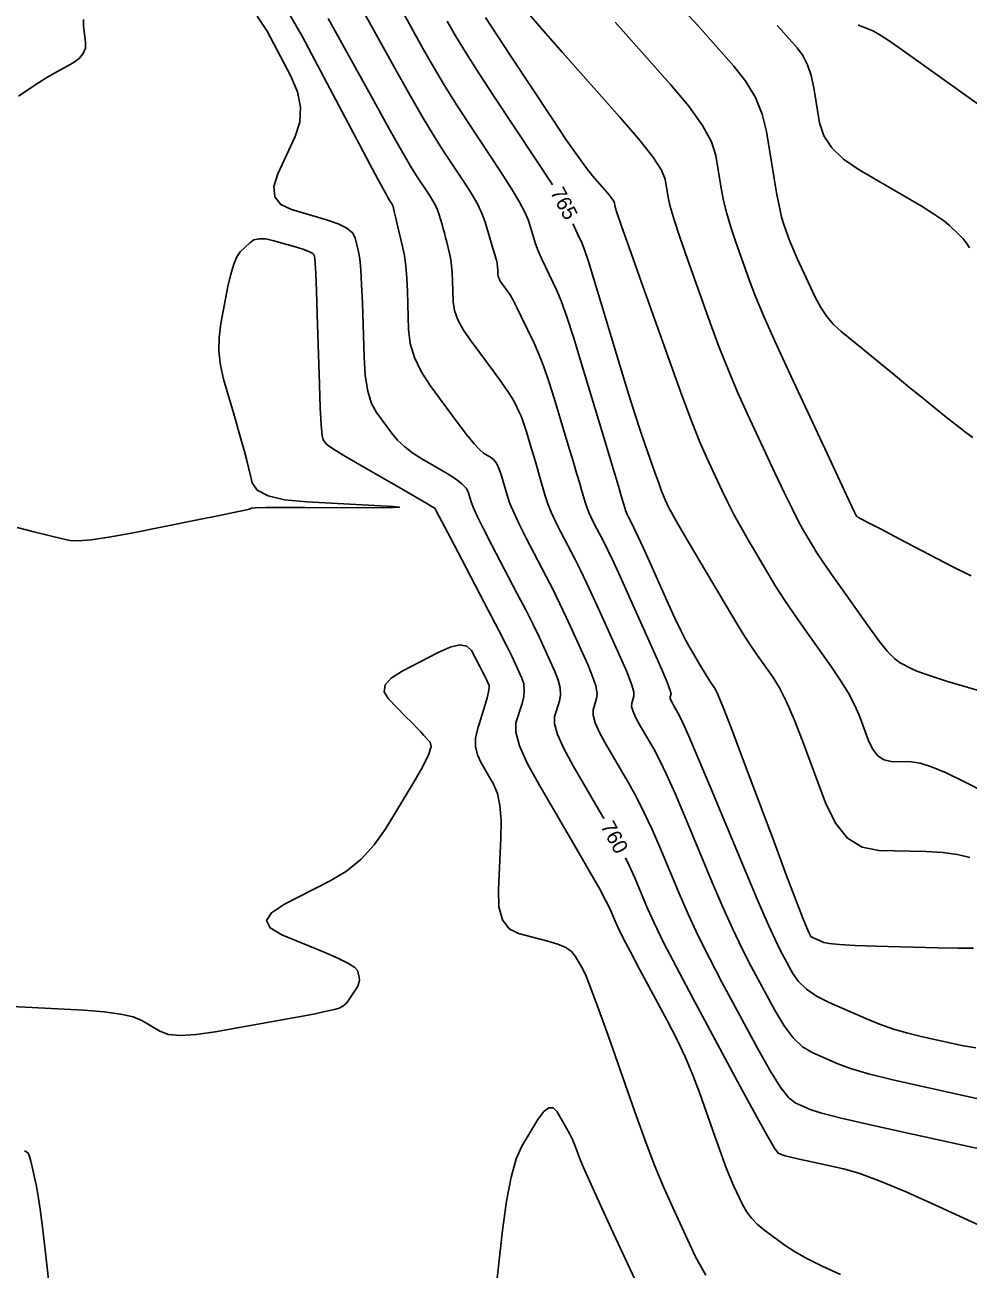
# Model space of a CAD drawing. Extents: x 2082232 to 2083549, y 592624 to 593832.
# Drawn here: x 2083114.9 to 2083159.4, y 592654.8 to 592713.5 of the extents above; entities that cross this region are included whole.
import ezdxf

# ---------------------------------------------------------------- set-up
doc = ezdxf.new("R2010")
doc.units = 0
doc.layers.add('DT_X_Contour_Major', color=7, linetype='Continuous')
doc.layers.add('DT_X_Contour_Minor', color=7, linetype='Continuous')

msp = doc.modelspace()

# ---------------------------------------------------------------- linework, layer by layer
at = {"layer": 'DT_X_Contour_Major'}
for points in [[(2083114.605, 592710.166), (2083115.101, 592710.501), (2083115.55, 592710.794), (2083115.951, 592711.044), (2083116.305, 592711.252), (2083117.188, 592711.75), (2083117.473, 592711.95), (2083117.665, 592712.176), (2083117.765, 592712.429), (2083117.773, 592712.709), (2083117.67, 592713.489), (2083117.675, 592713.787)], [(2083125.869, 592713.948), (2083126.34, 592713.235), (2083127.442, 592711.148), (2083127.766, 592710.381), (2083127.91, 592709.644), (2083127.876, 592708.939), (2083127.661, 592708.264), (2083126.851, 592706.506), (2083126.663, 592705.907), (2083126.706, 592705.427), (2083126.98, 592705.067), (2083127.485, 592704.826), (2083129.139, 592704.343), (2083129.689, 592704.154), (2083130.099, 592703.948), (2083130.369, 592703.726), (2083130.498, 592703.488), (2083130.655, 592702.829), (2083130.71, 592702.493), (2083130.758, 592701.98), (2083130.799, 592701.289), (2083130.833, 592700.421), (2083130.913, 592697.87), (2083130.972, 592696.988), (2083131.09, 592696.256), (2083131.267, 592695.673), (2083131.502, 592695.241), (2083132.209, 592694.288), (2083132.496, 592693.943), (2083132.83, 592693.622), (2083133.21, 592693.326), (2083133.635, 592693.055), (2083134.83, 592692.363), (2083135.229, 592692.115), (2083135.527, 592691.888), (2083135.727, 592691.682), (2083135.827, 592691.499), (2083135.96, 592691.038), (2083136.059, 592690.78), (2083136.257, 592690.354), (2083136.553, 592689.758), (2083136.947, 592688.994), (2083138.13, 592686.73), (2083138.543, 592685.933), (2083138.892, 592685.242), (2083139.178, 592684.656), (2083139.402, 592684.175), (2083139.915, 592683.032), (2083140.072, 592682.623), (2083140.161, 592682.254), (2083140.18, 592681.924), (2083140.13, 592681.634), (2083139.904, 592680.913), (2083139.895, 592680.564), (2083140.039, 592680.058), (2083140.336, 592679.395), (2083140.785, 592678.574), (2083142.185, 592676.177), (2083142.237, 592676.086)], [(2083134.833, 592713.712), (2083135.231, 592713.02), (2083135.732, 592712.199), (2083136.335, 592711.25), (2083137.04, 592710.173), (2083139.058, 592707.129), (2083139.725, 592706.115), (2083139.805, 592705.989)], [(2083150.402, 592713.505), (2083150.587, 592713.317), (2083151.359, 592712.447), (2083151.625, 592712.084), (2083151.844, 592711.648), (2083152.016, 592711.139), (2083152.141, 592710.556), (2083152.412, 592708.905), (2083152.605, 592708.303), (2083152.981, 592707.734), (2083153.539, 592707.2), (2083154.279, 592706.699), (2083156.496, 592705.409), (2083157.247, 592704.963), (2083157.834, 592704.595), (2083158.259, 592704.304), (2083158.521, 592704.091), (2083159.002, 592703.624), (2083159.177, 592703.44), (2083159.339, 592703.238), (2083159.488, 592703.018)], [(2083140.784, 592704.145), (2083140.787, 592704.137), (2083140.841, 592703.995), (2083140.906, 592703.843), (2083140.982, 592703.679), (2083141.199, 592703.227), (2083141.316, 592702.926), (2083141.504, 592702.364), (2083141.763, 592701.54), (2083142.092, 592700.454), (2083143.065, 592697.21), (2083143.407, 592696.082), (2083143.703, 592695.131), (2083143.953, 592694.359), (2083144.156, 592693.764), (2083144.637, 592692.414), (2083144.803, 592691.954), (2083144.94, 592691.586), (2083145.048, 592691.31), (2083145.127, 592691.126), (2083145.298, 592690.757), (2083145.42, 592690.526), (2083145.657, 592690.107), (2083146.008, 592689.502), (2083146.474, 592688.709), (2083147.869, 592686.347), (2083148.361, 592685.522), (2083148.793, 592684.821), (2083149.163, 592684.244), (2083149.472, 592683.789), (2083150.216, 592682.742), (2083150.511, 592682.261), (2083150.84, 592681.603), (2083151.202, 592680.77), (2083151.596, 592679.76), (2083152.693, 592676.831), (2083153.158, 592675.868), (2083153.731, 592675.173), (2083154.411, 592674.747), (2083155.198, 592674.591), (2083157.441, 592674.532), (2083158.23, 592674.485), (2083158.917, 592674.39), (2083159.5, 592674.246)], [(2083143.243, 592674.243), (2083143.425, 592673.88), (2083143.689, 592673.292), (2083144.293, 592671.843), (2083144.596, 592671.173), (2083145.05, 592670.249), (2083145.657, 592669.072), (2083146.415, 592667.641), (2083148.641, 592663.489), (2083149.38, 592662.122), (2083149.929, 592661.137), (2083150.287, 592660.533), (2083150.454, 592660.311), (2083150.646, 592660.227), (2083150.783, 592660.183), (2083151.05, 592660.115), (2083151.446, 592660.022), (2083151.971, 592659.906), (2083153.545, 592659.562), (2083154.269, 592659.354), (2083155.263, 592658.986), (2083156.526, 592658.459), (2083158.057, 592657.773), (2083162.5, 592655.732)]]:
    msp.add_lwpolyline(points, dxfattribs=at)
at = {"layer": 'DT_X_Contour_Minor'}
for points in [[(2083130.782, 592714.356), (2083132.525, 592711.202), (2083133.145, 592710.095), (2083133.699, 592709.136), (2083134.186, 592708.327), (2083134.607, 592707.668), (2083135.64, 592706.11), (2083135.992, 592705.554), (2083136.275, 592705.054), (2083136.487, 592704.61), (2083136.629, 592704.222), (2083136.915, 592703.264), (2083137.011, 592702.942), (2083137.083, 592702.697), (2083137.131, 592702.529), (2083137.156, 592702.437), (2083137.19, 592702.294), (2083137.201, 592702.236), (2083137.21, 592702.169), (2083137.217, 592702.092), (2083137.221, 592702.006), (2083137.229, 592701.765), (2083137.243, 592701.669), (2083137.282, 592701.563), (2083137.343, 592701.448), (2083137.429, 592701.321), (2083137.688, 592700.972), (2083137.801, 592700.799), (2083137.946, 592700.541), (2083138.124, 592700.198), (2083138.334, 592699.771), (2083138.936, 592698.519), (2083139.165, 592698.004), (2083139.399, 592697.399), (2083139.64, 592696.703), (2083139.886, 592695.917), (2083140.551, 592693.7), (2083140.777, 592692.945), (2083140.957, 592692.342), (2083141.09, 592691.893), (2083141.177, 592691.597), (2083141.347, 592691.011), (2083141.423, 592690.78), (2083141.522, 592690.528), (2083141.646, 592690.254), (2083141.794, 592689.959), (2083142.221, 592689.142), (2083142.415, 592688.753), (2083142.678, 592688.199), (2083143.009, 592687.478), (2083143.41, 592686.592), (2083144.569, 592684.009), (2083144.947, 592683.155), (2083145.213, 592682.53), (2083145.366, 592682.136), (2083145.407, 592681.971), (2083145.365, 592681.839), (2083145.364, 592681.775), (2083145.39, 592681.682), (2083145.445, 592681.56), (2083145.527, 592681.41), (2083145.784, 592680.97), (2083145.946, 592680.638), (2083146.241, 592679.973), (2083146.668, 592678.974), (2083147.227, 592677.642), (2083148.894, 592673.644), (2083149.468, 592672.282), (2083149.939, 592671.196), (2083150.307, 592670.384), (2083150.572, 592669.847), (2083151.143, 592668.781), (2083151.411, 592668.397), (2083151.787, 592668.041), (2083152.271, 592667.714), (2083152.862, 592667.416), (2083154.584, 592666.661), (2083155.235, 592666.394), (2083155.9, 592666.16), (2083156.577, 592665.959), (2083157.268, 592665.79), (2083159.125, 592665.385), (2083159.787, 592665.276)], [(2083132.345, 592714.872), (2083133.679, 592712.457), (2083134.188, 592711.557), (2083134.715, 592710.668), (2083135.261, 592709.789), (2083135.824, 592708.921), (2083137.349, 592706.619), (2083137.861, 592705.827), (2083138.251, 592705.177), (2083138.521, 592704.669), (2083138.67, 592704.302), (2083138.905, 592703.514), (2083139.006, 592703.205), (2083139.134, 592702.869), (2083139.289, 592702.506), (2083139.469, 592702.116), (2083139.987, 592701.041), (2083140.208, 592700.517), (2083140.483, 592699.753), (2083140.811, 592698.748), (2083141.194, 592697.503), (2083142.286, 592693.861), (2083142.648, 592692.655), (2083142.914, 592691.768), (2083143.084, 592691.199), (2083143.158, 592690.95), (2083143.227, 592690.71), (2083143.258, 592690.616), (2083143.299, 592690.513), (2083143.349, 592690.401), (2083143.41, 592690.28), (2083143.584, 592689.947), (2083143.683, 592689.744), (2083143.848, 592689.388), (2083144.081, 592688.878), (2083144.38, 592688.214), (2083145.266, 592686.237), (2083145.58, 592685.55), (2083145.857, 592684.969), (2083146.097, 592684.496), (2083146.301, 592684.129), (2083146.794, 592683.294), (2083146.964, 592683.008), (2083147.105, 592682.777), (2083147.217, 592682.599), (2083147.3, 592682.475), (2083147.483, 592682.218), (2083147.615, 592681.94), (2083147.875, 592681.3), (2083148.263, 592680.298), (2083148.778, 592678.934), (2083150.321, 592674.814), (2083150.836, 592673.441), (2083151.224, 592672.412), (2083151.485, 592671.728), (2083151.618, 592671.389), (2083151.804, 592670.943), (2083151.866, 592670.795), (2083151.912, 592670.686), (2083151.943, 592670.615), (2083151.958, 592670.582), (2083151.977, 592670.546), (2083152, 592670.527), (2083152.054, 592670.496), (2083152.14, 592670.455), (2083152.257, 592670.402), (2083152.61, 592670.247), (2083152.863, 592670.193), (2083153.356, 592670.146), (2083154.09, 592670.106), (2083155.065, 592670.074), (2083157.985, 592669.997), (2083158.955, 592669.978), (2083159.677, 592669.977)], [(2083127.26, 592714.282), (2083127.998, 592713.004), (2083130.024, 592709.169), (2083130.7, 592707.89), (2083131.208, 592706.931), (2083131.549, 592706.291), (2083131.722, 592705.97), (2083131.959, 592705.54), (2083132.039, 592705.396), (2083132.101, 592705.285), (2083132.146, 592705.208), (2083132.173, 592705.164), (2083132.221, 592705.091), (2083132.238, 592705.065), (2083132.251, 592705.042), (2083132.261, 592705.021), (2083132.268, 592705.003), (2083132.281, 592704.958), (2083132.297, 592704.894), (2083132.336, 592704.735), (2083132.397, 592704.481), (2083132.48, 592704.133), (2083132.731, 592703.077), (2083132.817, 592702.647), (2083132.884, 592702.149), (2083132.932, 592701.583), (2083132.962, 592700.949), (2083133.018, 592699.168), (2083133.097, 592698.502), (2083133.291, 592697.84), (2083133.601, 592697.182), (2083134.026, 592696.528), (2083135.314, 592694.79), (2083135.754, 592694.21), (2083136.107, 592693.773), (2083136.375, 592693.479), (2083136.555, 592693.328), (2083136.923, 592693.115), (2083137.056, 592693.002), (2083137.179, 592692.823), (2083137.293, 592692.577), (2083137.398, 592692.265), (2083137.665, 592691.343), (2083137.796, 592690.957), (2083137.989, 592690.49), (2083138.245, 592689.943), (2083138.563, 592689.315), (2083139.494, 592687.534), (2083139.833, 592686.873), (2083140.154, 592686.228), (2083140.455, 592685.597), (2083140.738, 592684.981), (2083141.466, 592683.358), (2083141.697, 592682.8), (2083141.845, 592682.346), (2083141.908, 592681.995), (2083141.889, 592681.747), (2083141.724, 592681.222), (2083141.718, 592680.968), (2083141.823, 592680.599), (2083142.039, 592680.117), (2083142.365, 592679.52), (2083143.385, 592677.775), (2083143.764, 592677.094), (2083144.138, 592676.362), (2083144.506, 592675.578), (2083144.868, 592674.742), (2083145.827, 592672.443), (2083146.22, 592671.542), (2083146.68, 592670.564), (2083147.207, 592669.509), (2083147.801, 592668.376), (2083149.475, 592665.253), (2083150.057, 592664.214), (2083150.548, 592663.438), (2083150.948, 592662.927), (2083151.257, 592662.679), (2083151.959, 592662.371), (2083152.458, 592662.212), (2083153.43, 592661.963), (2083154.875, 592661.626), (2083156.792, 592661.2), (2083162.534, 592659.947)], [(2083129.22, 592713.841), (2083131.371, 592709.948), (2083132.102, 592708.632), (2083132.682, 592707.605), (2083133.112, 592706.866), (2083133.39, 592706.416), (2083133.931, 592705.6), (2083134.115, 592705.309), (2083134.263, 592705.048), (2083134.374, 592704.815), (2083134.448, 592704.612), (2083134.598, 592704.111), (2083134.654, 592703.918), (2083134.709, 592703.716), (2083134.764, 592703.505), (2083134.818, 592703.285), (2083134.961, 592702.686), (2083135.009, 592702.442), (2083135.047, 592702.159), (2083135.075, 592701.838), (2083135.092, 592701.478), (2083135.123, 592700.466), (2083135.185, 592700.066), (2083135.345, 592699.623), (2083135.604, 592699.137), (2083135.961, 592698.609), (2083137.047, 592697.144), (2083137.414, 592696.642), (2083137.698, 592696.236), (2083137.902, 592695.925), (2083138.023, 592695.709), (2083138.238, 592695.262), (2083138.32, 592695.078), (2083138.404, 592694.861), (2083138.49, 592694.612), (2083138.578, 592694.331), (2083138.816, 592693.538), (2083138.907, 592693.234), (2083139.001, 592692.917), (2083139.097, 592692.587), (2083139.197, 592692.244), (2083139.467, 592691.311), (2083139.587, 592690.944), (2083139.746, 592690.543), (2083139.943, 592690.107), (2083140.179, 592689.637), (2083140.857, 592688.338), (2083141.124, 592687.813), (2083141.416, 592687.213), (2083141.732, 592686.538), (2083142.074, 592685.786), (2083143.017, 592683.683), (2083143.322, 592682.977), (2083143.529, 592682.438), (2083143.637, 592682.065), (2083143.648, 592681.859), (2083143.545, 592681.53), (2083143.541, 592681.371), (2083143.607, 592681.141), (2083143.742, 592680.839), (2083143.946, 592680.465), (2083144.584, 592679.372), (2083144.855, 592678.866), (2083145.189, 592678.168), (2083145.587, 592677.276), (2083146.047, 592676.192), (2083147.36, 592673.044), (2083147.844, 592671.912), (2083148.309, 592670.88), (2083148.757, 592669.946), (2083149.187, 592669.112), (2083150.309, 592667.017), (2083150.734, 592666.305), (2083151.168, 592665.74), (2083151.609, 592665.32), (2083152.06, 592665.048), (2083153.271, 592664.516), (2083153.862, 592664.299), (2083154.725, 592664.048), (2083155.86, 592663.763), (2083157.268, 592663.443), (2083161.385, 592662.544)], [(2083136.644, 592713.889), (2083137.174, 592713.067), (2083137.838, 592712.058), (2083139.789, 592709.115), (2083140.456, 592708.118), (2083140.996, 592707.336), (2083141.407, 592706.768), (2083141.69, 592706.414), (2083142.274, 592705.755), (2083142.468, 592705.53), (2083142.609, 592705.35), (2083142.698, 592705.213), (2083142.736, 592705.122), (2083142.766, 592704.936), (2083142.846, 592704.678), (2083143.063, 592704.045), (2083143.418, 592703.036), (2083143.909, 592701.652), (2083145.403, 592697.459), (2083145.928, 592696.011), (2083146.38, 592694.808), (2083146.761, 592693.853), (2083147.07, 592693.144), (2083147.799, 592691.583), (2083148.082, 592690.997), (2083148.383, 592690.409), (2083148.703, 592689.821), (2083149.042, 592689.232), (2083149.97, 592687.661), (2083150.336, 592687.059), (2083150.737, 592686.432), (2083151.173, 592685.78), (2083151.645, 592685.103), (2083152.949, 592683.265), (2083153.399, 592682.605), (2083153.769, 592682.001), (2083154.061, 592681.454), (2083154.273, 592680.963), (2083154.734, 592679.732), (2083154.93, 592679.327), (2083155.171, 592679.035), (2083155.457, 592678.856), (2083155.788, 592678.79), (2083156.731, 592678.765), (2083157.149, 592678.702), (2083157.697, 592678.53), (2083158.375, 592678.25), (2083159.182, 592677.861), (2083161.508, 592676.681)], [(2083138.68, 592714.069), (2083139.373, 592713.266), (2083140.28, 592712.236), (2083142.988, 592709.183), (2083143.883, 592708.142), (2083144.538, 592707.305), (2083144.952, 592706.674), (2083145.125, 592706.248), (2083145.267, 592705.387), (2083145.363, 592704.963), (2083145.547, 592704.339), (2083145.818, 592703.514), (2083146.176, 592702.487), (2083147.246, 592699.482), (2083147.658, 592698.367), (2083148.09, 592697.275), (2083148.542, 592696.207), (2083149.014, 592695.163), (2083150.3, 592692.408), (2083150.743, 592691.467), (2083151.11, 592690.712), (2083151.399, 592690.141), (2083151.61, 592689.756), (2083152.072, 592688.974), (2083152.286, 592688.629), (2083152.582, 592688.181), (2083152.961, 592687.629), (2083153.422, 592686.973), (2083154.762, 592685.086), (2083155.227, 592684.453), (2083155.619, 592683.97), (2083155.937, 592683.637), (2083156.181, 592683.455), (2083156.735, 592683.167), (2083156.994, 592683.049), (2083157.358, 592682.911), (2083157.827, 592682.754), (2083158.399, 592682.577), (2083160.066, 592682.078)], [(2083146.024, 592714.199), (2083146.678, 592713.49), (2083148.366, 592711.588), (2083148.936, 592710.86), (2083149.383, 592710.103), (2083149.706, 592709.317), (2083149.904, 592708.502), (2083150.267, 592706.29), (2083150.397, 592705.534), (2083150.514, 592704.927), (2083150.618, 592704.468), (2083150.708, 592704.158), (2083150.933, 592703.528), (2083151.036, 592703.258), (2083151.178, 592702.92), (2083151.357, 592702.514), (2083151.575, 592702.04), (2083152.207, 592700.686), (2083152.461, 592700.204), (2083152.748, 592699.774), (2083153.069, 592699.395), (2083153.423, 592699.067), (2083154.412, 592698.262), (2083154.777, 592697.964), (2083155.129, 592697.677), (2083155.468, 592697.4), (2083155.795, 592697.133), (2083156.651, 592696.433), (2083156.963, 592696.178), (2083157.258, 592695.938), (2083157.535, 592695.714), (2083157.795, 592695.504), (2083158.465, 592694.965), (2083158.728, 592694.757), (2083159.012, 592694.538), (2083159.318, 592694.307), (2083159.646, 592694.065)], [(2083142.77, 592713.662), (2083145.373, 592710.728), (2083146.239, 592709.693), (2083146.884, 592708.79), (2083147.31, 592708.017), (2083147.514, 592707.375), (2083147.767, 592705.838), (2083147.88, 592705.249), (2083148.03, 592704.633), (2083148.218, 592703.991), (2083148.442, 592703.323), (2083149.09, 592701.505), (2083149.388, 592700.726), (2083149.796, 592699.75), (2083150.314, 592698.58), (2083150.943, 592697.213), (2083152.765, 592693.308), (2083153.365, 592692.025), (2083153.796, 592691.107), (2083154.059, 592690.552), (2083154.154, 592690.361), (2083154.183, 592690.338), (2083154.194, 592690.329), (2083154.205, 592690.321), (2083154.217, 592690.313), (2083154.228, 592690.305), (2083154.26, 592690.285), (2083154.388, 592690.217), (2083154.748, 592690.029), (2083155.341, 592689.72), (2083156.165, 592689.291), (2083158.673, 592687.987), (2083159.561, 592687.539)], [(2083154.237, 592713.54), (2083154.353, 592713.479), (2083154.497, 592713.418), (2083154.915, 592713.256), (2083155.176, 592713.114), (2083155.645, 592712.81), (2083156.322, 592712.343), (2083157.207, 592711.715), (2083159.843, 592709.823)], [(2083114.543, 592689.822), (2083115.325, 592689.619), (2083115.905, 592689.472), (2083116.285, 592689.381), (2083117.029, 592689.213), (2083117.42, 592689.187), (2083118.034, 592689.236), (2083118.871, 592689.359), (2083119.932, 592689.556), (2083123.057, 592690.181), (2083124.088, 592690.388), (2083124.837, 592690.542), (2083125.303, 592690.642), (2083125.488, 592690.689), (2083125.603, 592690.741), (2083125.793, 592690.757), (2083126.275, 592690.767), (2083127.051, 592690.771), (2083128.119, 592690.769), (2083131.357, 592690.755), (2083132.271, 592690.758), (2083132.583, 592690.777), (2083132.293, 592690.813), (2083131.401, 592690.865), (2083128.22, 592691.025), (2083127.164, 592691.127), (2083126.381, 592691.311), (2083125.872, 592691.579), (2083125.637, 592691.929), (2083125.374, 592692.975), (2083125.264, 592693.4), (2083125.131, 592693.891), (2083124.974, 592694.448), (2083124.795, 592695.071), (2083124.286, 592696.821), (2083124.134, 592697.477), (2083124.062, 592698.133), (2083124.069, 592698.788), (2083124.155, 592699.442), (2083124.489, 592701.186), (2083124.62, 592701.779), (2083124.761, 592702.249), (2083124.913, 592702.597), (2083125.074, 592702.822), (2083125.52, 592703.258), (2083125.716, 592703.387), (2083125.971, 592703.446), (2083126.284, 592703.434), (2083126.655, 592703.352), (2083127.723, 592703.041), (2083128.076, 592702.93), (2083128.332, 592702.834), (2083128.491, 592702.75), (2083128.555, 592702.68), (2083128.595, 592702.511), (2083128.613, 592702.3), (2083128.637, 592701.793), (2083128.667, 592700.991), (2083128.703, 592699.893), (2083128.807, 592696.571), (2083128.847, 592695.473), (2083128.889, 592694.671), (2083128.933, 592694.165), (2083128.979, 592693.954), (2083129.103, 592693.786), (2083129.239, 592693.676), (2083129.553, 592693.472), (2083130.044, 592693.174), (2083130.714, 592692.782), (2083132.738, 592691.611), (2083133.876, 592690.953), (2083134.16, 592690.788), (2083134.255, 592690.733), (2083134.255, 592690.732), (2083134.323, 592690.604), (2083134.861, 592689.573), (2083135.332, 592688.672), (2083136.767, 592685.926), (2083137.252, 592684.993), (2083137.63, 592684.256), (2083137.901, 592683.715), (2083138.066, 592683.369), (2083138.363, 592682.707), (2083138.447, 592682.446), (2083138.476, 592682.162), (2083138.451, 592681.854), (2083138.371, 592681.522), (2083138.083, 592680.604), (2083138.073, 592680.16), (2083138.256, 592679.517), (2083138.633, 592678.673), (2083139.204, 592677.629), (2083140.986, 592674.579), (2083141.582, 592673.551), (2083142.035, 592672.752), (2083142.344, 592672.182), (2083142.509, 592671.842), (2083142.759, 592671.242), (2083142.902, 592670.932), (2083143.143, 592670.452), (2083143.481, 592669.802), (2083143.917, 592668.982), (2083145.211, 592666.568), (2083145.67, 592665.677), (2083146.078, 592664.814), (2083146.434, 592663.978), (2083146.738, 592663.17), (2083147.48, 592661.052), (2083147.744, 592660.315), (2083147.977, 592659.691), (2083148.18, 592659.181), (2083148.353, 592658.785), (2083148.774, 592657.88), (2083148.957, 592657.549), (2083149.193, 592657.236), (2083149.48, 592656.941), (2083149.819, 592656.664), (2083150.791, 592655.948), (2083151.227, 592655.661), (2083151.805, 592655.338), (2083152.526, 592654.978), (2083153.39, 592654.581)], [(2083113.976, 592667.244), (2083114.914, 592667.19), (2083117.694, 592667.045), (2083118.646, 592666.974), (2083119.418, 592666.869), (2083120.011, 592666.73), (2083120.423, 592666.558), (2083121.282, 592666.053), (2083121.687, 592665.909), (2083122.257, 592665.857), (2083122.993, 592665.896), (2083123.893, 592666.027), (2083126.514, 592666.498), (2083127.402, 592666.659), (2083128.101, 592666.787), (2083128.609, 592666.884), (2083128.927, 592666.949), (2083129.522, 592667.08), (2083129.732, 592667.145), (2083129.915, 592667.243), (2083130.072, 592667.373), (2083130.202, 592667.537), (2083130.514, 592668.015), (2083130.612, 592668.187), (2083130.674, 592668.344), (2083130.698, 592668.485), (2083130.686, 592668.611), (2083130.603, 592668.926), (2083130.482, 592669.068), (2083130.181, 592669.258), (2083129.7, 592669.495), (2083129.038, 592669.781), (2083127.035, 592670.606), (2083126.479, 592670.928), (2083126.313, 592671.276), (2083126.538, 592671.65), (2083127.153, 592672.049), (2083129.314, 592673.148), (2083130.085, 592673.611), (2083130.779, 592674.176), (2083131.396, 592674.844), (2083131.934, 592675.615), (2083133.268, 592677.805), (2083133.691, 592678.54), (2083133.96, 592679.1), (2083134.074, 592679.486), (2083134.035, 592679.698), (2083133.726, 592680.031), (2083133.585, 592680.18), (2083133.397, 592680.377), (2083133.16, 592680.621), (2083132.874, 592680.913), (2083132.048, 592681.755), (2083131.857, 592682.073), (2083131.903, 592682.394), (2083132.186, 592682.719), (2083132.705, 592683.047), (2083134.406, 592683.927), (2083134.983, 592684.181), (2083135.437, 592684.281), (2083135.769, 592684.228), (2083135.978, 592684.021), (2083136.373, 592683.266), (2083136.506, 592683.01), (2083136.61, 592682.807), (2083136.685, 592682.658), (2083136.73, 592682.563), (2083136.812, 592682.381), (2083136.822, 592682.269), (2083136.792, 592682.07), (2083136.722, 592681.783), (2083136.612, 592681.409), (2083136.263, 592680.296), (2083136.176, 592679.884), (2083136.176, 592679.482), (2083136.263, 592679.092), (2083136.438, 592678.713), (2083137.02, 592677.717), (2083137.205, 592677.277), (2083137.325, 592676.704), (2083137.38, 592675.997), (2083137.369, 592675.157), (2083137.252, 592672.739), (2083137.279, 592671.929), (2083137.446, 592671.314), (2083137.754, 592670.891), (2083138.203, 592670.663), (2083139.588, 592670.313), (2083140.058, 592670.17), (2083140.431, 592670.005), (2083140.705, 592669.816), (2083140.881, 592669.605), (2083141.221, 592669.012), (2083141.392, 592668.648), (2083141.65, 592668.001), (2083141.994, 592667.071), (2083142.426, 592665.859), (2083143.692, 592662.248), (2083144.159, 592660.952), (2083144.61, 592659.774), (2083145.045, 592658.713), (2083145.464, 592657.77), (2083146.561, 592655.41), (2083147.039, 592654.548)], [(2083144.348, 592652.94), (2083142.575, 592656.754), (2083141.985, 592658.03), (2083141.545, 592658.996), (2083141.253, 592659.653), (2083141.111, 592660.001), (2083140.93, 592660.516), (2083140.85, 592660.721), (2083140.746, 592660.95), (2083140.617, 592661.203), (2083140.464, 592661.48), (2083140.022, 592662.251), (2083139.841, 592662.446), (2083139.631, 592662.451), (2083139.391, 592662.266), (2083139.121, 592661.892), (2083138.362, 592660.642), (2083138.092, 592660.041), (2083137.849, 592659.176), (2083137.635, 592658.046), (2083137.449, 592656.652), (2083136.99, 592652.582)], [(2083116.307, 592651.858), (2083115.895, 592655.469), (2083115.751, 592656.694), (2083115.628, 592657.659), (2083115.525, 592658.365), (2083115.443, 592658.811), (2083115.253, 592659.656), (2083115.186, 592659.935), (2083115.129, 592660.14), (2083115.081, 592660.271), (2083115.043, 592660.328), (2083114.955, 592660.379), (2083114.924, 592660.397), (2083114.896, 592660.409)]]:
    msp.add_lwpolyline(points, dxfattribs=at)

# ---------------------------------------------------------------- texts
at = {"layer": 'DT_X_Contour_Major'}
for s, rotation, p in [('765', 297.96757, (2083139.683, 592705.64)), ('760', 298.62952, (2083142.051, 592675.73))]:
    msp.add_text(s, height=0.7, rotation=rotation, dxfattribs=at).set_placement(p)

doc.saveas('drawing.dxf')
